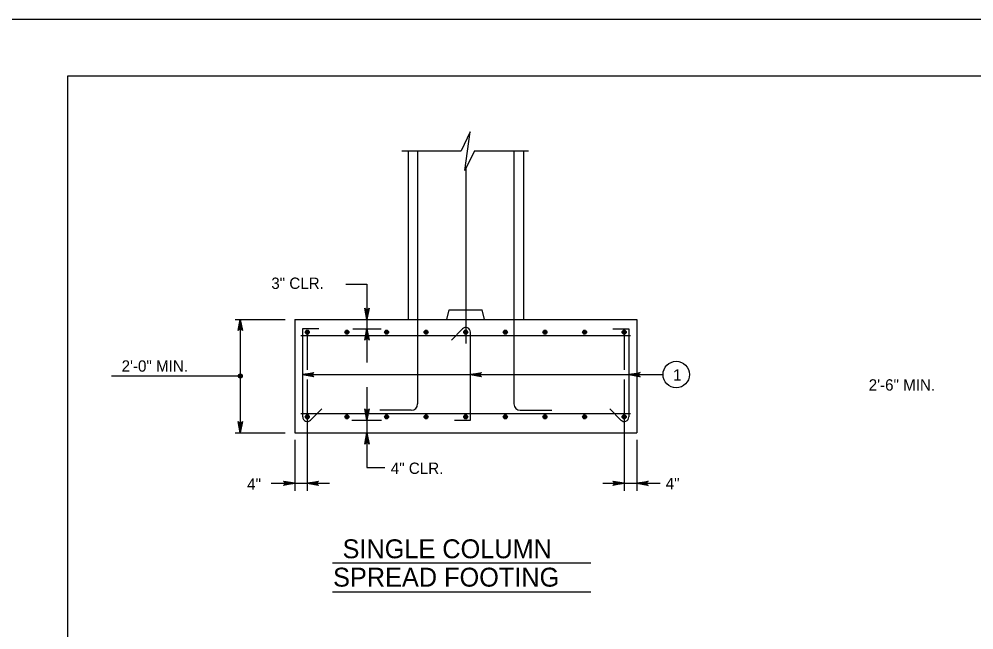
# Model space of a CAD drawing. Extents: x 646165 to 651486, y 296916 to 299292.
# Drawn here: x 650657.7 to 650910.2, y 299130.8 to 299292.2 of the extents above; entities that cross this region are included whole.
import ezdxf

# ---------------------------------------------------------------- set-up
doc = ezdxf.new("R2010")
doc.units = 0
for name, color, linetype in [('2', 7, 'Continuous'), ('50', 7, 'Continuous'), ('51', 7, 'Continuous'), ('52', 7, 'Continuous'), ('53', 7, 'Continuous'), ('54', 7, 'Continuous'), ('PLT-BNDY', 7, 'Continuous')]:
    doc.layers.add(name, color=color, linetype=linetype)

msp = doc.modelspace()

# ---------------------------------------------------------------- linework, layer by layer
at = {"layer": '2'}
for p, q in [((650670.59, 298713.25), (650670.59, 299277.25)), ((650670.59, 299277.25), (651456.59, 299277.25))]:
    msp.add_line(p, q, dxfattribs=at)
at = {"layer": '50'}
for p, q in [((650775.83, 299252.75), (650775.83, 299206.53)), ((650733.93, 299197), (650733.93, 299167.58)), ((650817.73, 299197), (650817.73, 299167.58))]:
    msp.add_line(p, q, dxfattribs=at)
at = {"layer": '51'}
for p, q in [((650760.59, 299257.45), (650760.59, 299212.88)), ((650791.06, 299257.45), (650791.06, 299212.88)), ((650770.83, 299212.88), (650771.47, 299215.38)), ((650771.47, 299215.38), (650780.18, 299215.38)), ((650780.83, 299212.88), (650780.18, 299215.38)), ((650730.59, 299212.88), (650730.59, 299182.88)), ((650730.59, 299212.88), (650821.06, 299212.88)), ((650821.06, 299212.88), (650821.06, 299182.88)), ((650730.59, 299182.88), (650821.06, 299182.88))]:
    msp.add_line(p, q, dxfattribs=at)
at = {"layer": '52'}
for p, q in [((650758.97, 299257.45), (650774.61, 299257.45)), ((650778.13, 299257.45), (650792.41, 299257.45)), ((650744.15, 299222.14), (650749.69, 299222.14)), ((650749.69, 299222.14), (650749.69, 299201.47)), ((650714.82, 299212.88), (650728.08, 299212.88)), ((650716.21, 299212.88), (650716.21, 299182.88)), ((650733.93, 299209.49), (650733.93, 299199.54)), ((650745.94, 299210.38), (650753.47, 299210.38)), ((650817.73, 299209.49), (650817.73, 299199.54)), ((650732.7, 299198.28), (650828, 299198.28)), ((650716.21, 299197.88), (650682.12, 299197.88)), ((650749.69, 299194.92), (650749.69, 299173.68)), ((650745.68, 299186.22), (650753.57, 299186.22)), ((650714.82, 299182.88), (650728.08, 299182.88)), ((650730.59, 299181.06), (650730.59, 299167.58)), ((650821.06, 299181.06), (650821.06, 299167.58)), ((650749.69, 299173.68), (650754.46, 299173.68)), ((650724.36, 299169.53), (650739.84, 299169.53)), ((650812.08, 299169.53), (650827.23, 299169.53))]:
    msp.add_line(p, q, dxfattribs=at)
for points in [[(650778.13, 299257.45), (650775.59, 299252.26), (650776.97, 299262.41), (650774.61, 299257.45)], [(650749.69, 299212.88), (650749.13, 299215.87), (650749.21, 299215.75), (650749.29, 299215.64), (650749.39, 299215.58), (650749.49, 299215.52), (650749.59, 299215.5), (650749.69, 299215.48), (650749.79, 299215.5), (650749.89, 299215.52), (650749.99, 299215.58), (650750.09, 299215.64), (650750.17, 299215.75), (650750.25, 299215.87), (650749.69, 299212.88), (650750.17, 299215.75), (650750.09, 299215.64), (650749.69, 299212.88), (650749.99, 299215.58), (650749.89, 299215.52), (650749.69, 299212.88), (650749.79, 299215.5), (650749.69, 299215.48), (650749.69, 299212.88), (650749.59, 299215.5), (650749.49, 299215.52), (650749.69, 299212.88), (650749.39, 299215.58), (650749.29, 299215.64), (650749.69, 299212.88), (650749.21, 299215.75)], [(650716.21, 299212.88), (650716.77, 299209.9), (650716.69, 299210.02), (650716.61, 299210.13), (650716.51, 299210.19), (650716.41, 299210.25), (650716.31, 299210.27), (650716.21, 299210.28), (650716.11, 299210.27), (650716.01, 299210.25), (650715.91, 299210.19), (650715.81, 299210.13), (650715.73, 299210.02), (650715.65, 299209.9), (650716.21, 299212.88), (650715.73, 299210.02), (650715.81, 299210.13), (650716.21, 299212.88), (650715.91, 299210.19), (650716.01, 299210.25), (650716.21, 299212.88), (650716.11, 299210.27), (650716.21, 299210.28), (650716.21, 299212.88), (650716.31, 299210.27), (650716.41, 299210.25), (650716.21, 299212.88), (650716.51, 299210.19), (650716.61, 299210.13), (650716.21, 299212.88), (650716.69, 299210.02)], [(650749.69, 299210.38), (650750.25, 299207.4), (650750.17, 299207.52), (650750.09, 299207.63), (650749.99, 299207.69), (650749.89, 299207.75), (650749.79, 299207.77), (650749.69, 299207.78), (650749.59, 299207.77), (650749.49, 299207.75), (650749.39, 299207.69), (650749.29, 299207.63), (650749.21, 299207.52), (650749.13, 299207.4), (650749.69, 299210.38), (650749.21, 299207.52), (650749.29, 299207.63), (650749.69, 299210.38), (650749.39, 299207.69), (650749.49, 299207.75), (650749.69, 299210.38), (650749.59, 299207.77), (650749.69, 299207.78), (650749.69, 299210.38), (650749.79, 299207.77), (650749.89, 299207.75), (650749.69, 299210.38), (650749.99, 299207.69), (650750.09, 299207.63), (650749.69, 299210.38), (650750.17, 299207.52)], [(650732.7, 299198.28), (650735.69, 299198.84), (650735.57, 299198.76), (650735.46, 299198.68), (650735.4, 299198.58), (650735.34, 299198.48), (650735.32, 299198.38), (650735.3, 299198.28), (650735.32, 299198.18), (650735.34, 299198.08), (650735.4, 299197.98), (650735.46, 299197.88), (650735.57, 299197.8), (650735.69, 299197.72), (650732.7, 299198.28), (650735.57, 299197.8), (650735.46, 299197.88), (650732.7, 299198.28), (650735.4, 299197.98), (650735.34, 299198.08), (650732.7, 299198.28), (650735.32, 299198.18), (650735.3, 299198.28), (650732.7, 299198.28), (650735.32, 299198.38), (650735.34, 299198.48), (650732.7, 299198.28), (650735.4, 299198.58), (650735.46, 299198.68), (650732.7, 299198.28), (650735.57, 299198.76)], [(650777.05, 299198.28), (650780.03, 299198.84), (650779.92, 299198.76), (650779.8, 299198.68), (650779.74, 299198.58), (650779.68, 299198.48), (650779.67, 299198.38), (650779.65, 299198.28), (650779.67, 299198.18), (650779.68, 299198.08), (650779.74, 299197.98), (650779.8, 299197.88), (650779.92, 299197.8), (650780.03, 299197.72), (650777.05, 299198.28), (650779.92, 299197.8), (650779.8, 299197.88), (650777.05, 299198.28), (650779.74, 299197.98), (650779.68, 299198.08), (650777.05, 299198.28), (650779.67, 299198.18), (650779.65, 299198.28), (650777.05, 299198.28), (650779.67, 299198.38), (650779.68, 299198.48), (650777.05, 299198.28), (650779.74, 299198.58), (650779.8, 299198.68), (650777.05, 299198.28), (650779.92, 299198.76)], [(650818.95, 299198.28), (650821.93, 299198.84), (650821.82, 299198.76), (650821.7, 299198.68), (650821.64, 299198.58), (650821.58, 299198.48), (650821.57, 299198.38), (650821.55, 299198.28), (650821.57, 299198.18), (650821.58, 299198.08), (650821.64, 299197.98), (650821.7, 299197.88), (650821.82, 299197.8), (650821.93, 299197.72), (650818.95, 299198.28), (650821.82, 299197.8), (650821.7, 299197.88), (650818.95, 299198.28), (650821.64, 299197.98), (650821.58, 299198.08), (650818.95, 299198.28), (650821.57, 299198.18), (650821.55, 299198.28), (650818.95, 299198.28), (650821.57, 299198.38), (650821.58, 299198.48), (650818.95, 299198.28), (650821.64, 299198.58), (650821.7, 299198.68), (650818.95, 299198.28), (650821.82, 299198.76)], [(650749.69, 299186.22), (650749.13, 299189.2), (650749.21, 299189.08), (650749.29, 299188.97), (650749.39, 299188.91), (650749.49, 299188.85), (650749.59, 299188.83), (650749.69, 299188.82), (650749.79, 299188.83), (650749.89, 299188.85), (650749.99, 299188.91), (650750.09, 299188.97), (650750.17, 299189.08), (650750.25, 299189.2), (650749.69, 299186.22), (650750.17, 299189.08), (650750.09, 299188.97), (650749.69, 299186.22), (650749.99, 299188.91), (650749.89, 299188.85), (650749.69, 299186.22), (650749.79, 299188.83), (650749.69, 299188.82), (650749.69, 299186.22), (650749.59, 299188.83), (650749.49, 299188.85), (650749.69, 299186.22), (650749.39, 299188.91), (650749.29, 299188.97), (650749.69, 299186.22), (650749.21, 299189.08)], [(650716.21, 299182.88), (650715.65, 299185.86), (650715.73, 299185.75), (650715.81, 299185.64), (650715.91, 299185.58), (650716.01, 299185.52), (650716.11, 299185.5), (650716.21, 299185.48), (650716.31, 299185.5), (650716.41, 299185.52), (650716.51, 299185.58), (650716.61, 299185.64), (650716.69, 299185.75), (650716.77, 299185.86), (650716.21, 299182.88), (650716.69, 299185.75), (650716.61, 299185.64), (650716.21, 299182.88), (650716.51, 299185.58), (650716.41, 299185.52), (650716.21, 299182.88), (650716.31, 299185.5), (650716.21, 299185.48), (650716.21, 299182.88), (650716.11, 299185.5), (650716.01, 299185.52), (650716.21, 299182.88), (650715.91, 299185.58), (650715.81, 299185.64), (650716.21, 299182.88), (650715.73, 299185.75)], [(650716.21, 299182.88), (650715.65, 299185.86), (650715.73, 299185.75), (650715.81, 299185.64), (650715.91, 299185.58), (650716.01, 299185.52), (650716.11, 299185.5), (650716.21, 299185.48), (650716.31, 299185.5), (650716.41, 299185.52), (650716.51, 299185.58), (650716.61, 299185.64), (650716.69, 299185.75), (650716.77, 299185.86), (650716.21, 299182.88), (650716.69, 299185.75), (650716.61, 299185.64), (650716.21, 299182.88), (650716.51, 299185.58), (650716.41, 299185.52), (650716.21, 299182.88), (650716.31, 299185.5), (650716.21, 299185.48), (650716.21, 299182.88), (650716.11, 299185.5), (650716.01, 299185.52), (650716.21, 299182.88), (650715.91, 299185.58), (650715.81, 299185.64), (650716.21, 299182.88), (650715.73, 299185.75)], [(650749.69, 299182.88), (650750.25, 299179.9), (650750.17, 299180.01), (650750.09, 299180.13), (650749.99, 299180.19), (650749.89, 299180.25), (650749.79, 299180.27), (650749.69, 299180.28), (650749.59, 299180.27), (650749.49, 299180.25), (650749.39, 299180.19), (650749.29, 299180.13), (650749.21, 299180.01), (650749.13, 299179.9), (650749.69, 299182.88), (650749.21, 299180.01), (650749.29, 299180.13), (650749.69, 299182.88), (650749.39, 299180.19), (650749.49, 299180.25), (650749.69, 299182.88), (650749.59, 299180.27), (650749.69, 299180.28), (650749.69, 299182.88), (650749.79, 299180.27), (650749.89, 299180.25), (650749.69, 299182.88), (650749.99, 299180.19), (650750.09, 299180.13), (650749.69, 299182.88), (650750.17, 299180.01)], [(650730.59, 299169.53), (650727.61, 299168.97), (650727.73, 299169.05), (650727.84, 299169.13), (650727.9, 299169.23), (650727.96, 299169.33), (650727.98, 299169.43), (650727.99, 299169.53), (650727.98, 299169.63), (650727.96, 299169.73), (650727.9, 299169.83), (650727.84, 299169.93), (650727.73, 299170), (650727.61, 299170.08), (650730.59, 299169.53), (650727.73, 299170), (650727.84, 299169.93), (650730.59, 299169.53), (650727.9, 299169.83), (650727.96, 299169.73), (650730.59, 299169.53), (650727.98, 299169.63), (650727.99, 299169.53), (650730.59, 299169.53), (650727.98, 299169.43), (650727.96, 299169.33), (650730.59, 299169.53), (650727.9, 299169.23), (650727.84, 299169.13), (650730.59, 299169.53), (650727.73, 299169.05)], [(650733.93, 299169.53), (650736.91, 299170.08), (650736.79, 299170), (650736.68, 299169.93), (650736.62, 299169.83), (650736.56, 299169.73), (650736.54, 299169.63), (650736.53, 299169.53), (650736.54, 299169.43), (650736.56, 299169.33), (650736.62, 299169.23), (650736.68, 299169.13), (650736.79, 299169.05), (650736.91, 299168.97), (650733.93, 299169.53), (650736.79, 299169.05), (650736.68, 299169.13), (650733.93, 299169.53), (650736.62, 299169.23), (650736.56, 299169.33), (650733.93, 299169.53), (650736.54, 299169.43), (650736.53, 299169.53), (650733.93, 299169.53), (650736.54, 299169.63), (650736.56, 299169.73), (650733.93, 299169.53), (650736.62, 299169.83), (650736.68, 299169.93), (650733.93, 299169.53), (650736.79, 299170)], [(650817.73, 299169.53), (650814.75, 299168.97), (650814.86, 299169.05), (650814.98, 299169.13), (650815.03, 299169.23), (650815.09, 299169.33), (650815.11, 299169.43), (650815.13, 299169.53), (650815.11, 299169.63), (650815.09, 299169.73), (650815.03, 299169.83), (650814.98, 299169.93), (650814.86, 299170), (650814.75, 299170.08), (650817.73, 299169.53), (650814.86, 299170), (650814.98, 299169.93), (650817.73, 299169.53), (650815.03, 299169.83), (650815.09, 299169.73), (650817.73, 299169.53), (650815.11, 299169.63), (650815.13, 299169.53), (650817.73, 299169.53), (650815.11, 299169.43), (650815.09, 299169.33), (650817.73, 299169.53), (650815.03, 299169.23), (650814.98, 299169.13), (650817.73, 299169.53), (650814.86, 299169.05)], [(650821.06, 299169.53), (650824.04, 299170.08), (650823.93, 299170), (650823.81, 299169.93), (650823.76, 299169.83), (650823.7, 299169.73), (650823.68, 299169.63), (650823.66, 299169.53), (650823.68, 299169.43), (650823.7, 299169.33), (650823.76, 299169.23), (650823.81, 299169.13), (650823.93, 299169.05), (650824.04, 299168.97), (650821.06, 299169.53), (650823.93, 299169.05), (650823.81, 299169.13), (650821.06, 299169.53), (650823.76, 299169.23), (650823.7, 299169.33), (650821.06, 299169.53), (650823.68, 299169.43), (650823.66, 299169.53), (650821.06, 299169.53), (650823.68, 299169.63), (650823.7, 299169.73), (650821.06, 299169.53), (650823.76, 299169.83), (650823.81, 299169.93), (650821.06, 299169.53), (650823.93, 299170)]]:
    msp.add_lwpolyline(points, dxfattribs=at)
for centre, radius in [((650831.5, 299198.28), 3.5), ((650716.21, 299197.88), 0.533), ((650716.21, 299197.88), 0.267)]:
    msp.add_circle(centre, radius, dxfattribs=at)
at = {"layer": '53'}
for p, q in [((650740.62, 299148.54), (650808.92, 299148.54)), ((650740.62, 299140.87), (650808.92, 299140.87))]:
    msp.add_line(p, q, dxfattribs=at)
at = {"layer": '54'}
for p, q in [((650763.09, 299257.45), (650763.09, 299190.5)), ((650788.56, 299257.45), (650788.56, 299190.5)), ((650732.26, 299208.6), (650819.4, 299208.6)), ((650736.94, 299210.38), (650732.7, 299210.38)), ((650732.7, 299210.38), (650732.7, 299187.11)), ((650774.96, 299210.36), (650772.02, 299207.41)), ((650777.05, 299186.22), (650777.05, 299209.49)), ((650814.72, 299210.38), (650818.95, 299210.38)), ((650818.95, 299210.38), (650818.95, 299187.11)), ((650732.26, 299188), (650819.4, 299188)), ((650734.79, 299186.24), (650737.74, 299189.19)), ((650761.43, 299188.83), (650753.09, 299188.83)), ((650790.23, 299188.83), (650798.56, 299188.83)), ((650816.86, 299186.24), (650813.92, 299189.19)), ((650772.82, 299186.22), (650777.05, 299186.22))]:
    msp.add_line(p, q, dxfattribs=at)
for centre, radius in [((650733.93, 299209.49), 0.533), ((650733.93, 299209.49), 0.4), ((650733.93, 299209.49), 0.267), ((650733.93, 299209.49), 0.133), ((650744.4, 299209.49), 0.533), ((650744.4, 299209.49), 0.4), ((650744.4, 299209.49), 0.267), ((650744.4, 299209.49), 0.133), ((650754.88, 299209.49), 0.533), ((650754.88, 299209.49), 0.4), ((650754.88, 299209.49), 0.267), ((650754.88, 299209.49), 0.133), ((650765.35, 299209.49), 0.533), ((650765.35, 299209.49), 0.4), ((650765.35, 299209.49), 0.267), ((650765.35, 299209.49), 0.133), ((650775.83, 299209.49), 0.533), ((650775.83, 299209.49), 0.4), ((650775.83, 299209.49), 0.267), ((650775.83, 299209.49), 0.133), ((650786.3, 299209.49), 0.533), ((650786.3, 299209.49), 0.4), ((650786.3, 299209.49), 0.267), ((650786.3, 299209.49), 0.133), ((650796.78, 299209.49), 0.533), ((650796.78, 299209.49), 0.4), ((650796.78, 299209.49), 0.267), ((650796.78, 299209.49), 0.133), ((650807.25, 299209.49), 0.533), ((650807.25, 299209.49), 0.4), ((650807.25, 299209.49), 0.267), ((650807.25, 299209.49), 0.133), ((650817.73, 299209.49), 0.533), ((650817.73, 299209.49), 0.4), ((650817.73, 299209.49), 0.267), ((650817.73, 299209.49), 0.133), ((650733.93, 299187.11), 0.533), ((650733.93, 299187.11), 0.4), ((650733.93, 299187.11), 0.267), ((650733.93, 299187.11), 0.133), ((650744.4, 299187.11), 0.533), ((650744.4, 299187.11), 0.4), ((650744.4, 299187.11), 0.267), ((650744.4, 299187.11), 0.133), ((650754.88, 299187.11), 0.533), ((650754.88, 299187.11), 0.4), ((650754.88, 299187.11), 0.267), ((650754.88, 299187.11), 0.133), ((650765.35, 299187.11), 0.533), ((650765.35, 299187.11), 0.4), ((650765.35, 299187.11), 0.267), ((650765.35, 299187.11), 0.133), ((650775.83, 299187.11), 0.533), ((650775.83, 299187.11), 0.4), ((650775.83, 299187.11), 0.267), ((650775.83, 299187.11), 0.133), ((650786.3, 299187.11), 0.533), ((650786.3, 299187.11), 0.4), ((650786.3, 299187.11), 0.267), ((650786.3, 299187.11), 0.133), ((650796.78, 299187.11), 0.533), ((650796.78, 299187.11), 0.4), ((650796.78, 299187.11), 0.267), ((650796.78, 299187.11), 0.133), ((650807.25, 299187.11), 0.533), ((650807.25, 299187.11), 0.4), ((650807.25, 299187.11), 0.267), ((650807.25, 299187.11), 0.133), ((650817.73, 299187.11), 0.533), ((650817.73, 299187.11), 0.4), ((650817.73, 299187.11), 0.267), ((650817.73, 299187.11), 0.133)]:
    msp.add_circle(centre, radius, dxfattribs=at)
for centre, radius, start, end in [((650775.83, 299209.49), 1.22, 0, 135), ((650761.43, 299190.5), 1.67, 270, 0), ((650790.23, 299190.5), 1.67, 180, 270), ((650733.93, 299187.11), 1.22, 180, 315), ((650817.73, 299187.11), 1.22, 225, 0)]:
    msp.add_arc(centre, radius, start, end, dxfattribs=at)
at = {"layer": 'PLT-BNDY'}
msp.add_lwpolyline([(650630.59, 299292.25), (651471.59, 299292.25), (651471.59, 298698.25), (650630.59, 298698.25)], close=True, dxfattribs=at)

# ---------------------------------------------------------------- texts
at = {"layer": '53'}
for s, height, p in [('3" CLR.', 3, (650724.4, 299220.92)), ('2\'-0" MIN.', 3, (650684.82, 299199.04)), ('1', 3, (650830.65, 299196.68)), ('2\'-6" MIN.', 3, (650882.4, 299194.04)), ('4" CLR.', 3, (650756.01, 299172.01)), ('4"', 3, (650718.02, 299167.83)), ('4"', 3, (650828.72, 299167.98)), ('SINGLE COLUMN', 5, (650743.25, 299149.72)), ('SPREAD FOOTING', 5, (650740.75, 299142.22))]:
    msp.add_text(s, height=height, dxfattribs=at).set_placement(p)

doc.saveas('drawing.dxf')
